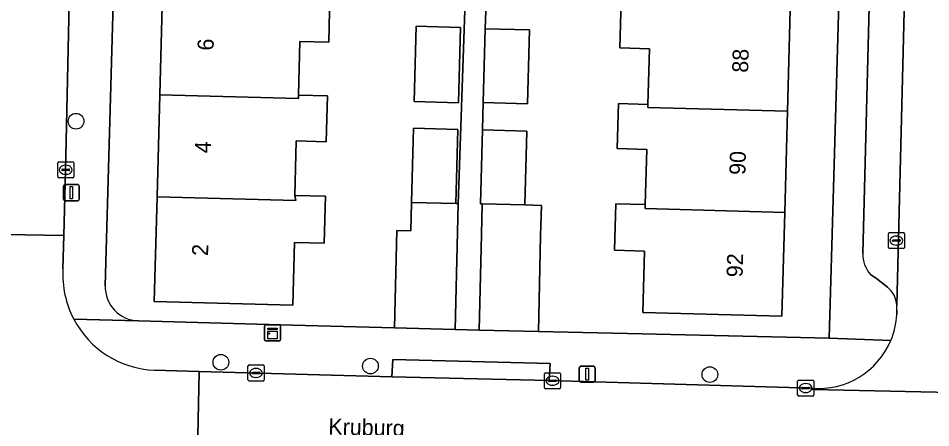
# Model space of a CAD drawing. Extents: x 162082 to 163401, y 388089 to 388636.
# Drawn here: x 162392.2 to 162449.1, y 388198.6 to 388224.1 of the extents above; entities that cross this region are included whole.
import ezdxf

# ---------------------------------------------------------------- set-up
doc = ezdxf.new("R2010")
doc.units = 0
for name, color, linetype in [('IMGEO_Boom', 7, 'Continuous'), ('IMGEO_Erf', 7, 'Continuous'), ('IMGEO_Kast', 7, 'Continuous'), ('IMGEO_Kolk', 7, 'Continuous'), ('IMGEO_Lichtmast', 7, 'Continuous'), ('IMGEO_Muur', 7, 'Continuous'), ('IMGEO_Openbare_ruimte_label', 7, 'Continuous'), ('IMGEO_Pand', 7, 'Continuous'), ('IMGEO_Pand_nummerreeks', 7, 'Continuous'), ('IMGEO_Parkeervlak_open', 7, 'Continuous'), ('IMGEO_Rijbaan_lokaal_open', 7, 'Continuous'), ('IMGEO_Voetpad_open', 7, 'Continuous')]:
    doc.layers.add(name, color=color, linetype=linetype)

msp = doc.modelspace()

# ---------------------------------------------------------------- linework, layer by layer
at = {"layer": 'IMGEO_Boom'}
for centre in [(162395.845, 388217.705), (162404.875, 388202.681), (162414.202, 388202.447), (162435.365, 388201.916)]:
    msp.add_circle(centre, 0.489, dxfattribs=at)
at = {"layer": 'IMGEO_Erf'}
for points in [[(162398.862, 388250), (162397.665, 388207.451)], [(162399.736, 388205.263), (162409.335, 388204.997), (162415.708, 388204.821), (162415.854, 388210.89), (162416.71, 388210.869), (162416.757, 388212.642), (162416.879, 388217.264), (162419.641, 388217.191), (162419.518, 388212.569), (162419.672, 388212.565), (162420.552, 388237.918), (162420.173, 388237.927), (162417.412, 388238), (162417.538, 388242.749), (162420.3, 388242.675), (162420.342, 388244.161), (162417.574, 388244.235), (162417.702, 388249.034)], [(162421.419, 388225.137), (162421.358, 388223.462), (162424.119, 388223.388), (162423.997, 388218.796), (162421.233, 388218.877), (162421.188, 388217.163), (162423.949, 388217.089), (162423.827, 388212.486), (162424.86, 388212.458), (162424.814, 388210.555), (162424.671, 388204.601), (162431.139, 388204.451), (162442.811, 388204.181), (162443.762, 388237.352)], [(162411.677, 388225.562), (162411.598, 388222.628), (162409.809, 388222.676), (162409.72, 388219.337), (162411.52, 388219.288), (162411.443, 388216.425), (162409.579, 388216.475), (162409.488, 388213.082), (162411.394, 388213.032), (162411.315, 388210.098), (162409.472, 388210.148), (162409.368, 388206.233), (162400.72, 388206.464), (162400.895, 388212.993), (162401.064, 388219.347), (162401.234, 388225.701)], [(162440.376, 388224.62), (162440.205, 388218.322), (162440.034, 388212.024), (162439.858, 388205.546), (162431.175, 388205.781), (162431.279, 388209.614), (162429.42, 388209.664), (162429.498, 388212.563), (162431.333, 388212.513), (162431.427, 388215.945), (162429.587, 388215.995), (162429.664, 388218.799), (162431.501, 388218.749), (162431.595, 388222.217), (162429.761, 388222.266), (162429.841, 388225.206)]]:
    msp.add_lwpolyline(points, dxfattribs=at)
msp.add_lwpolyline([(162419.812, 388223.545), (162419.687, 388218.848), (162416.926, 388218.922), (162417.05, 388223.618)], close=True, dxfattribs=at)
msp.add_arc((162399.796, 388207.393), 2.131, 178.4534, 268.3994, dxfattribs=at)
at = {"layer": 'IMGEO_Kast'}
for p, q in [((162407.674, 388205.013), (162408.515, 388205.013)), ((162408.515, 388205.013), (162407.674, 388205.013)), ((162407.599, 388204.088), (162407.599, 388204.929)), ((162407.599, 388204.929), (162407.599, 388204.088)), ((162408.599, 388204.938), (162408.599, 388204.097)), ((162408.599, 388204.097), (162408.599, 388204.938)), ((162408.524, 388204.013), (162407.683, 388204.013)), ((162407.683, 388204.013), (162408.524, 388204.013))]:
    msp.add_line(p, q, dxfattribs=at)
for points in [[(162407.794, 388204.803), (162408.394, 388204.803), (162408.394, 388204.718), (162407.794, 388204.718), (162407.794, 388204.803)], [(162407.794, 388204.628), (162408.394, 388204.628), (162408.394, 388204.139), (162407.794, 388204.139), (162407.794, 388204.628)]]:
    msp.add_lwpolyline(points, dxfattribs=at)
msp.add_circle((162407.878, 388204.477), 0.0377, dxfattribs=at)
for centre, start, end in [((162407.677, 388204.935), 92.4484, 184.2845), ((162407.677, 388204.935), 92.4484, 184.2845), ((162408.521, 388204.935), 2.4484, 94.2845), ((162408.521, 388204.935), 2.4484, 94.2845), ((162407.677, 388204.091), 182.4484, 274.2845), ((162407.677, 388204.091), 182.4484, 274.2845), ((162408.521, 388204.091), 272.4484, 4.2845), ((162408.521, 388204.091), 272.4484, 4.2845)]:
    msp.add_arc(centre, 0.0779, start, end, dxfattribs=at)
at = {"layer": 'IMGEO_Kolk'}
for p, q in [((162394.702, 388214.249), (162394.702, 388215.101)), ((162394.777, 388215.175), (162395.629, 388215.175)), ((162394.961, 388214.669), (162394.961, 388214.681)), ((162395.004, 388214.718), (162395.402, 388214.718)), ((162395.19, 388214.955), (162395.215, 388214.955)), ((162395.445, 388214.681), (162395.445, 388214.669)), ((162395.703, 388215.101), (162395.703, 388214.249)), ((162395.629, 388214.175), (162394.777, 388214.175)), ((162395.399, 388214.632), (162395.001, 388214.632)), ((162395.213, 388214.395), (162395.188, 388214.395)), ((162446.496, 388209.84), (162446.496, 388210.692)), ((162446.571, 388210.766), (162447.423, 388210.766)), ((162447.497, 388210.692), (162447.497, 388209.84)), ((162446.755, 388210.26), (162446.755, 388210.272)), ((162447.193, 388210.223), (162446.795, 388210.223)), ((162446.798, 388210.309), (162447.196, 388210.309)), ((162446.984, 388210.546), (162447.009, 388210.546)), ((162447.239, 388210.272), (162447.239, 388210.26)), ((162447.423, 388209.766), (162446.571, 388209.766)), ((162447.007, 388209.986), (162446.982, 388209.986)), ((162406.566, 388201.589), (162406.566, 388202.441)), ((162406.641, 388202.515), (162407.493, 388202.515)), ((162407.054, 388202.295), (162407.079, 388202.295)), ((162407.567, 388202.441), (162407.567, 388201.589)), ((162406.825, 388202.009), (162406.825, 388202.021)), ((162407.263, 388201.972), (162406.865, 388201.972)), ((162406.868, 388202.058), (162407.266, 388202.058)), ((162407.077, 388201.735), (162407.052, 388201.735)), ((162407.309, 388202.021), (162407.309, 388202.009)), ((162425.05, 388201.105), (162425.05, 388201.957)), ((162425.125, 388202.031), (162425.977, 388202.031)), ((162425.538, 388201.811), (162425.563, 388201.811)), ((162426.051, 388201.957), (162426.051, 388201.105)), ((162407.493, 388201.515), (162406.641, 388201.515)), ((162425.977, 388201.031), (162425.125, 388201.031)), ((162425.309, 388201.525), (162425.309, 388201.537)), ((162425.747, 388201.488), (162425.349, 388201.488)), ((162425.352, 388201.574), (162425.75, 388201.574)), ((162425.561, 388201.251), (162425.536, 388201.251)), ((162425.793, 388201.537), (162425.793, 388201.525)), ((162440.838, 388200.65), (162440.838, 388201.502)), ((162440.913, 388201.576), (162441.765, 388201.576)), ((162441.097, 388201.07), (162441.097, 388201.082)), ((162441.535, 388201.033), (162441.137, 388201.033)), ((162441.14, 388201.119), (162441.538, 388201.119)), ((162441.326, 388201.356), (162441.351, 388201.356)), ((162441.581, 388201.082), (162441.581, 388201.07)), ((162441.839, 388201.502), (162441.839, 388200.65)), ((162441.765, 388200.576), (162440.913, 388200.576)), ((162441.349, 388200.796), (162441.324, 388200.796))]:
    msp.add_line(p, q, dxfattribs=at)
for points in [[(162394.702, 388214.249), (162394.702, 388215.101)], [(162394.777, 388215.175), (162395.629, 388215.175)], [(162395.703, 388215.101), (162395.703, 388214.249)], [(162395.629, 388214.175), (162394.777, 388214.175)], [(162446.496, 388209.84), (162446.496, 388210.692)], [(162446.571, 388210.766), (162447.423, 388210.766)], [(162447.497, 388210.692), (162447.497, 388209.84)], [(162447.423, 388209.766), (162446.571, 388209.766)], [(162406.566, 388201.589), (162406.566, 388202.441)], [(162406.641, 388202.515), (162407.493, 388202.515)], [(162407.567, 388202.441), (162407.567, 388201.589)], [(162425.05, 388201.105), (162425.05, 388201.957)], [(162425.125, 388202.031), (162425.977, 388202.031)], [(162426.051, 388201.957), (162426.051, 388201.105)], [(162407.493, 388201.515), (162406.641, 388201.515)], [(162425.977, 388201.031), (162425.125, 388201.031)], [(162440.838, 388200.65), (162440.838, 388201.502)], [(162440.913, 388201.576), (162441.765, 388201.576)], [(162441.839, 388201.502), (162441.839, 388200.65)], [(162441.765, 388200.576), (162440.913, 388200.576)]]:
    msp.add_lwpolyline(points, dxfattribs=at)
for centre, radius, start, end in [((162394.779, 388215.099), 0.0765, 91.552, 178.448), ((162394.779, 388215.099), 0.0765, 91.552, 178.448), ((162395.001, 388214.678), 0.0403, 85.8775, 175.7526), ((162394.998, 388214.668), 0.0366, 178.938, 274.7102), ((162395.402, 388214.675), 0.043, 264.8664, 352.4533), ((162395.406, 388214.68), 0.0386, 1.7309, 96.639), ((162395.627, 388215.099), 0.0765, 1.552, 88.448), ((162395.627, 388215.099), 0.0765, 1.552, 88.448), ((162394.779, 388214.251), 0.0765, 181.552, 268.448), ((162394.779, 388214.251), 0.0765, 181.552, 268.448), ((162395.627, 388214.251), 0.0765, 271.552, 358.448), ((162395.627, 388214.251), 0.0765, 271.552, 358.448), ((162446.573, 388210.69), 0.0765, 91.552, 178.448), ((162446.573, 388210.69), 0.0765, 91.552, 178.448), ((162447.421, 388210.69), 0.0765, 1.552, 88.448), ((162447.421, 388210.69), 0.0765, 1.552, 88.448), ((162446.795, 388210.269), 0.0403, 85.8775, 175.7526), ((162446.792, 388210.259), 0.0366, 178.938, 274.7102), ((162447.196, 388210.266), 0.043, 264.8664, 352.4533), ((162447.2, 388210.271), 0.0386, 1.7309, 96.639), ((162446.573, 388209.842), 0.0765, 181.552, 268.448), ((162446.573, 388209.842), 0.0765, 181.552, 268.448), ((162447.421, 388209.842), 0.0765, 271.552, 358.448), ((162447.421, 388209.842), 0.0765, 271.552, 358.448), ((162406.643, 388202.439), 0.0765, 91.552, 178.448), ((162406.643, 388202.439), 0.0765, 91.552, 178.448), ((162407.491, 388202.439), 0.0765, 1.552, 88.448), ((162407.491, 388202.439), 0.0765, 1.552, 88.448), ((162406.643, 388201.591), 0.0765, 181.552, 268.448), ((162406.643, 388201.591), 0.0765, 181.552, 268.448), ((162406.865, 388202.018), 0.0403, 85.8775, 175.7526), ((162406.862, 388202.008), 0.0366, 178.938, 274.7102), ((162407.266, 388202.015), 0.043, 264.8664, 352.4533), ((162407.27, 388202.02), 0.0386, 1.7309, 96.639), ((162407.491, 388201.591), 0.0765, 271.552, 358.448), ((162407.491, 388201.591), 0.0765, 271.552, 358.448), ((162425.127, 388201.955), 0.0765, 91.552, 178.448), ((162425.127, 388201.955), 0.0765, 91.552, 178.448), ((162425.975, 388201.955), 0.0765, 1.552, 88.448), ((162425.975, 388201.955), 0.0765, 1.552, 88.448), ((162425.127, 388201.107), 0.0765, 181.552, 268.448), ((162425.127, 388201.107), 0.0765, 181.552, 268.448), ((162425.349, 388201.534), 0.0403, 85.8775, 175.7526), ((162425.346, 388201.524), 0.0366, 178.938, 274.7102), ((162425.75, 388201.531), 0.043, 264.8664, 352.4533), ((162425.754, 388201.536), 0.0386, 1.7309, 96.639), ((162425.975, 388201.107), 0.0765, 271.552, 358.448), ((162425.975, 388201.107), 0.0765, 271.552, 358.448), ((162440.915, 388201.5), 0.0765, 91.552, 178.448), ((162440.915, 388201.5), 0.0765, 91.552, 178.448), ((162441.137, 388201.079), 0.0403, 85.8775, 175.7526), ((162441.134, 388201.069), 0.0366, 178.938, 274.7102), ((162441.538, 388201.076), 0.043, 264.8664, 352.4533), ((162441.542, 388201.081), 0.0386, 1.7309, 96.639), ((162441.763, 388201.5), 0.0765, 1.552, 88.448), ((162441.763, 388201.5), 0.0765, 1.552, 88.448), ((162440.915, 388200.652), 0.0765, 181.552, 268.448), ((162440.915, 388200.652), 0.0765, 181.552, 268.448), ((162441.763, 388200.652), 0.0765, 271.552, 358.448), ((162441.763, 388200.652), 0.0765, 271.552, 358.448)]:
    msp.add_arc(centre, radius, start, end, dxfattribs=at)
for centre, major_axis, ratio, start_param, end_param in [((162395.189, 388214.675), (-0.387, 0.002), 0.722429, 4.712389, 7.853982), ((162395.214, 388214.675), (-0.39, 0.002), 0.717154, 1.570796, 4.712389), ((162446.983, 388210.266), (-0.387, 0.002), 0.722429, 4.712389, 7.853982), ((162447.008, 388210.266), (-0.39, 0.002), 0.717154, 1.570796, 4.712389), ((162407.053, 388202.015), (-0.387, 0.002), 0.722429, 4.712389, 7.853982), ((162407.078, 388202.015), (-0.39, 0.002), 0.717154, 1.570796, 4.712389), ((162425.537, 388201.531), (-0.387, 0.002), 0.722429, 4.712389, 7.853982), ((162425.562, 388201.531), (-0.39, 0.002), 0.717154, 1.570796, 4.712389), ((162441.325, 388201.076), (-0.387, 0.002), 0.722429, 4.712389, 7.853982), ((162441.35, 388201.076), (-0.39, 0.002), 0.717154, 1.570796, 4.712389)]:
    msp.add_ellipse(centre, major_axis=major_axis, ratio=ratio, start_param=start_param, end_param=end_param, dxfattribs=at)
at = {"layer": 'IMGEO_Lichtmast'}
for p, q in [((162395.06, 388212.851), (162395.06, 388213.651)), ((162395.06, 388213.651), (162395.06, 388212.851)), ((162395.16, 388213.751), (162395.95, 388213.751)), ((162395.95, 388213.751), (162395.16, 388213.751)), ((162396.05, 388213.651), (162396.05, 388212.851)), ((162396.05, 388212.851), (162396.05, 388213.651)), ((162395.95, 388212.751), (162395.16, 388212.751)), ((162395.16, 388212.751), (162395.95, 388212.751)), ((162427.221, 388201.533), (162427.221, 388202.333)), ((162427.221, 388202.333), (162427.221, 388201.533)), ((162427.321, 388202.433), (162428.111, 388202.433)), ((162428.111, 388202.433), (162427.321, 388202.433)), ((162428.211, 388202.333), (162428.211, 388201.533)), ((162428.211, 388201.533), (162428.211, 388202.333)), ((162428.111, 388201.433), (162427.321, 388201.433)), ((162427.321, 388201.433), (162428.111, 388201.433))]:
    msp.add_line(p, q, dxfattribs=at)
for points in [[(162395.48, 388213.626), (162395.63, 388213.626), (162395.63, 388212.876), (162395.48, 388212.876), (162395.48, 388213.626)], [(162427.641, 388202.308), (162427.791, 388202.308), (162427.791, 388201.558), (162427.641, 388201.558), (162427.641, 388202.308)]]:
    msp.add_lwpolyline(points, dxfattribs=at)
for centre, start, end in [((162395.16, 388213.651), 90, 180), ((162395.16, 388213.651), 90, 180), ((162395.95, 388213.651), 0, 90), ((162395.95, 388213.651), 360, 90), ((162395.16, 388212.851), 180, 270), ((162395.16, 388212.851), 180, 270), ((162395.95, 388212.851), 270, 0), ((162395.95, 388212.851), 270, 0), ((162427.321, 388202.333), 90, 180), ((162427.321, 388202.333), 90, 180), ((162428.111, 388202.333), 0, 90), ((162428.111, 388202.333), 360, 90), ((162427.321, 388201.533), 180, 270), ((162427.321, 388201.533), 180, 270), ((162428.111, 388201.533), 270, 0), ((162428.111, 388201.533), 270, 0)]:
    msp.add_arc(centre, 0.1, start, end, dxfattribs=at)
at = {"layer": 'IMGEO_Muur'}
for points in [[(162409.335, 388204.997), (162415.708, 388204.821)], [(162424.671, 388204.601), (162431.139, 388204.451)]]:
    msp.add_lwpolyline(points, dxfattribs=at)
at = {"layer": 'IMGEO_Pand'}
for points in [[(162401.064, 388219.347), (162409.716, 388219.115), (162409.72, 388219.337), (162409.809, 388222.676), (162411.598, 388222.628), (162411.677, 388225.562), (162409.934, 388225.608), (162409.886, 388225.469), (162401.234, 388225.701)], [(162431.688, 388225.155), (162429.841, 388225.206), (162429.761, 388222.266), (162431.595, 388222.217), (162431.501, 388218.749), (162431.496, 388218.56), (162440.205, 388218.322), (162440.376, 388224.62), (162431.68, 388224.857)], [(162416.926, 388218.922), (162419.687, 388218.848), (162419.812, 388223.545), (162417.05, 388223.618)], [(162423.997, 388218.796), (162424.119, 388223.388), (162421.358, 388223.462), (162421.233, 388218.877)], [(162401.064, 388219.347), (162400.895, 388212.993), (162409.545, 388212.761), (162409.488, 388213.082), (162409.579, 388216.475), (162411.443, 388216.425), (162411.52, 388219.288), (162409.72, 388219.337), (162409.716, 388219.115)], [(162440.205, 388218.322), (162431.496, 388218.56), (162431.501, 388218.749), (162429.664, 388218.799), (162429.587, 388215.995), (162431.427, 388215.945), (162431.333, 388212.513), (162431.326, 388212.261), (162440.034, 388212.024)], [(162419.518, 388212.569), (162419.641, 388217.191), (162416.879, 388217.264), (162416.757, 388212.642)], [(162423.949, 388217.089), (162421.188, 388217.163), (162421.065, 388212.56), (162421.166, 388212.557), (162423.827, 388212.486)], [(162409.488, 388213.082), (162409.545, 388212.761), (162400.895, 388212.993), (162400.72, 388206.464), (162409.368, 388206.233), (162409.472, 388210.148), (162411.315, 388210.098), (162411.394, 388213.032)], [(162419.63, 388210.799), (162419.672, 388212.565), (162419.518, 388212.569), (162416.757, 388212.642), (162416.71, 388210.869), (162415.854, 388210.89), (162415.708, 388204.821), (162419.484, 388204.73)], [(162424.814, 388210.555), (162424.86, 388212.458), (162423.827, 388212.486), (162421.166, 388212.557), (162421.12, 388210.644), (162420.976, 388204.69), (162424.671, 388204.601)], [(162431.333, 388212.513), (162429.498, 388212.563), (162429.42, 388209.664), (162431.279, 388209.614), (162431.175, 388205.781), (162439.858, 388205.546), (162440.034, 388212.024), (162431.326, 388212.261)]]:
    msp.add_lwpolyline(points, close=True, dxfattribs=at)
at = {"layer": 'IMGEO_Parkeervlak_open'}
for points in [[(162447.021, 388206.23), (162447.815, 388237.894)], [(162445.553, 388234.572), (162444.9, 388209.452)], [(162445.374, 388208.159), (162445.744, 388207.902), (162446.44, 388207.358)]]:
    msp.add_lwpolyline(points, dxfattribs=at)
for centre, radius, start, end in [((162446.773, 388209.405), 1.873, 178.5656, 221.6992), ((162445.438, 388206.128), 1.586, 3.6771, 50.8262)]:
    msp.add_arc(centre, radius, start, end, dxfattribs=at)
at = {"layer": 'IMGEO_Rijbaan_lokaal_open'}
for points in [[(162391.75, 388317.45), (162390.616, 388274.485), (162389.967, 388250), (162389.776, 388242.049), (162389.635, 388236.207), (162389.021, 388210.683), (162395.091, 388210.582), (162395.207, 388215.506), (162395.962, 388250), (162396.18, 388258.434), (162397.025, 388291.191)], [(162455.92, 388252.734), (162458.615, 388252.676), (162458.985, 388265.391), (162456.719, 388265.451), (162451.743, 388265.583), (162448.461, 388265.67), (162448.003, 388250.23), (162447.965, 388242.951), (162447.815, 388237.894), (162447.021, 388206.23)], [(162395.032, 388208.499), (162395.091, 388210.582), (162389.021, 388210.683), (162388.966, 388208.386)], [(162447.014, 388205.947), (162447.017, 388205.656)], [(162382.615, 388202.684), (162380.568, 388202.731), (162380.377, 388196.66), (162387.502, 388196.473), (162391.16, 388196.342), (162396.3, 388196.254), (162399.952, 388196.152), (162403.406, 388196.077), (162403.527, 388202.105), (162400.74, 388202.185)], [(162441.721, 388201.067), (162441.775, 388200.985), (162457.183, 388200.651), (162457.189, 388200.707)]]:
    msp.add_lwpolyline(points, dxfattribs=at)
msp.add_lwpolyline([(162473.05, 388200.285), (162457.189, 388200.707), (162457.183, 388200.651), (162441.775, 388200.985), (162441.721, 388201.067), (162425.351, 388201.537), (162415.54, 388201.766), (162403.527, 388202.105), (162403.406, 388196.077), (162407.53, 388195.988), (162410.581, 388195.833), (162427.876, 388195.427), (162430.93, 388195.337), (162436.874, 388195.2), (162443.413, 388195.037), (162447.924, 388194.933), (162451.967, 388194.796), (162457.958, 388194.586), (162468.471, 388194.374), (162472.938, 388194.261)], close=True, dxfattribs=at)
for centre, radius, start, end in [((162400.974, 388208.141), 5.953, 176.5539, 207.6908), ((162445.483, 388206.126), 1.542, 353.316, 3.8501), ((162442.17, 388205.923), 4.855, 337.1698, 356.8513), ((162400.983, 388208.141), 5.961, 207.6455, 267.6612), ((162442.147, 388205.925), 4.876, 264.9888, 337.2497)]:
    msp.add_arc(centre, radius, start, end, dxfattribs=at)
at = {"layer": 'IMGEO_Voetpad_open'}
for points in [[(162396.18, 388258.434), (162395.962, 388250), (162395.207, 388215.506), (162395.091, 388210.582), (162395.032, 388208.499)], [(162397.665, 388207.451), (162398.862, 388250), (162399.079, 388257.704)], [(162447.815, 388237.894), (162447.965, 388242.951), (162445.704, 388243.024), (162445.584, 388238.598), (162443.8, 388238.65), (162443.762, 388237.352), (162442.811, 388204.181), (162446.644, 388204.039)], [(162444.9, 388209.452), (162445.553, 388234.572)], [(162446.44, 388207.358), (162445.744, 388207.902), (162445.374, 388208.159)], [(162447.017, 388205.656), (162447.014, 388205.947)], [(162446.644, 388204.039), (162442.811, 388204.181), (162431.139, 388204.451), (162424.671, 388204.601), (162420.976, 388204.69), (162419.484, 388204.73), (162415.708, 388204.821), (162409.335, 388204.997), (162399.736, 388205.263), (162399.724, 388205.257), (162395.703, 388205.375)], [(162395.703, 388205.375), (162399.724, 388205.257), (162399.736, 388205.263)], [(162400.74, 388202.185), (162403.527, 388202.105), (162415.54, 388201.766), (162415.6, 388202.858), (162425.406, 388202.6), (162425.351, 388201.537), (162441.721, 388201.067)]]:
    msp.add_lwpolyline(points, dxfattribs=at)
for points in [[(162421.358, 388223.462), (162421.419, 388225.137), (162421.542, 388229.759), (162421.585, 388231.377), (162421.71, 388236.056), (162421.782, 388237.888), (162420.552, 388237.918), (162419.672, 388212.565), (162419.63, 388210.799), (162419.484, 388204.73), (162420.976, 388204.69), (162421.12, 388210.644), (162421.166, 388212.557), (162421.065, 388212.56), (162421.188, 388217.163), (162421.233, 388218.877)], [(162425.351, 388201.537), (162425.406, 388202.6), (162415.6, 388202.858), (162415.54, 388201.766)]]:
    msp.add_lwpolyline(points, close=True, dxfattribs=at)
for centre, radius, start, end in [((162446.773, 388209.405), 1.873, 178.5656, 221.6992), ((162400.974, 388208.141), 5.953, 176.5539, 207.6908), ((162399.796, 388207.393), 2.131, 178.4534, 268.3994), ((162445.438, 388206.128), 1.586, 3.6771, 50.8262), ((162445.483, 388206.126), 1.542, 353.316, 3.8501), ((162442.17, 388205.923), 4.855, 337.1698, 356.8513), ((162400.983, 388208.141), 5.961, 207.6455, 267.6612), ((162442.147, 388205.925), 4.876, 264.9888, 337.2497)]:
    msp.add_arc(centre, radius, start, end, dxfattribs=at)

# ---------------------------------------------------------------- texts
at = {"layer": 'IMGEO_Openbare_ruimte_label'}
msp.add_text('Kruburg', height=1, rotation=358.6252, dxfattribs=at).set_placement((162411.569, 388198.185))
at = {"layer": 'IMGEO_Pand_nummerreeks'}
for s, rotation, p in [('6', 88.469, (162404.418, 388222.095)), ('88', 88.4444, (162437.75, 388220.717)), ('4', 88.469, (162404.247, 388215.697)), ('90', 88.4444, (162437.577, 388214.346)), ('2', 88.469, (162404.076, 388209.297)), ('92', 88.4444, (162437.404, 388207.97))]:
    msp.add_text(s, height=1, rotation=rotation, dxfattribs=at).set_placement(p)

doc.saveas('drawing.dxf')
